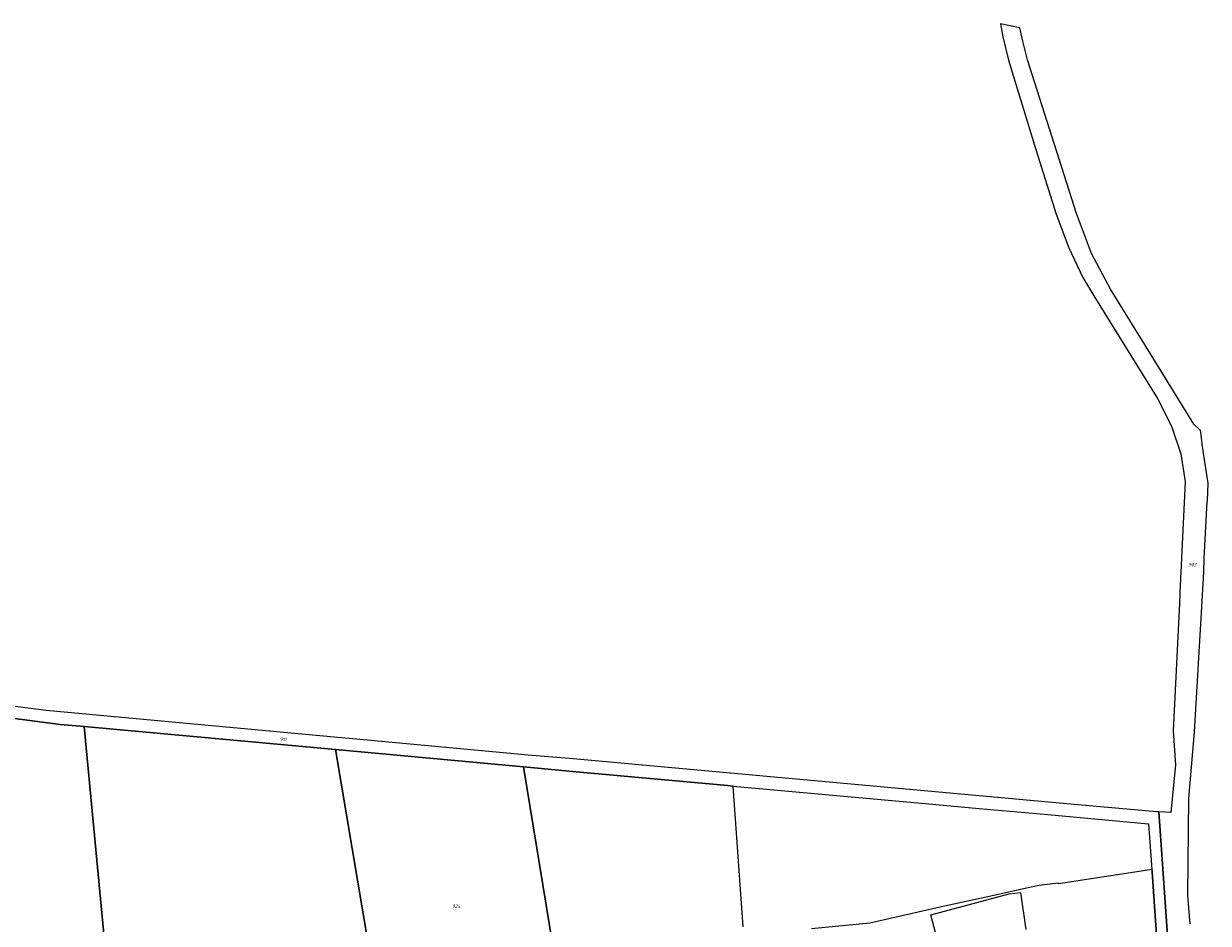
# Model space of a CAD drawing. Extents: x 177930 to 190767, y 381068 to 392034.
# Tile 282 of 318: x 181128 to 181755, y 390834 to 391311. Entities that reach past the tile are written whole.
import ezdxf
from ezdxf.enums import TextEntityAlignment as Align

# ---------------------------------------------------------------- set-up
doc = ezdxf.new("R2010")
doc.units = 0
doc.layers.add('B-XX-KG-GRENS_PERCEEL-GV', color=150, linetype='Continuous', lineweight=25)
doc.layers.add('B-XX-KG-GRENS_PERCEEL-S', color=150, linetype='Continuous', lineweight=25)
doc.styles.add('NLCS-ISO', font='NLCS-ISO.ttf', dxfattribs={"height": 1.8})

# ---------------------------------------------------------------- blocks, each defined once
blk = doc.blocks.new('SKG-PERCEELNUMMER-SO')
at = {"layer": 'DefPoints'}
blk.add_point((0, 0), dxfattribs=at)
at = {"style": 'NLCS-ISO', "oblique": 10, "flags": 1}
blk.add_attdef('GEMEENTECODE', text='', height=1.8, dxfattribs=at).set_placement((-0.5, 2.55), align=Align.MIDDLE_RIGHT)
at = {"style": 'NLCS-ISO', "oblique": 10}
blk.add_attdef('PERCEELNUMMER', text='', height=1.8, dxfattribs=at).set_placement((0, 0), align=Align.MIDDLE_CENTER)
at = {"style": 'NLCS-ISO', "oblique": 10, "flags": 1}
blk.add_attdef('SECTIE', text='', height=1.8, dxfattribs=at).set_placement((0.5, 2.5), align=Align.MIDDLE_LEFT)

msp = doc.modelspace()

# ---------------------------------------------------------------- linework, layer by layer
at = {"layer": 'B-XX-KG-GRENS_PERCEEL-GV'}
for points in [[(181745.672, 390834.15), (181744.357, 390849.167), (181744.995, 390900.529), (181747.946, 390935.798), (181751.914, 391005.13), (181752.822, 391020.373), (181753.09, 391027.665), (181754.711, 391057.844), (181754.726, 391058.116), (181755.23, 391067.516), (181752.537, 391084.552), (181752.517, 391084.681), (181751.948, 391088.281), (181751.911, 391088.586), (181751.196, 391094.515), (181751.083, 391095.458), (181747.644, 391098.793), (181724.606, 391136.09), (181703.498, 391170.356), (181693.392, 391189.297), (181685.483, 391210.362), (181659.388, 391291.872), (181657.052, 391301.776), (181655.329, 391308.747), (181645.11, 391310.955), (181646.43, 391304.06), (181649.35, 391291.6), (181663.937, 391244.242), (181674.672, 391210.136), (181681.418, 391192.229), (181688.732, 391176.449), (181694.649, 391166.872), (181728.287, 391112.427), (181735.761, 391097.742), (181740.76, 391083.18), (181743.057, 391068.183), (181740.212, 391009.472), (181739.92, 391003.441), (181739.603, 390996.901), (181736.671, 390936.413), (181737.88, 390918.28), (181735.372, 390893.021), (181729.037, 390893.372), (181735.218, 390805.33)], [(181735.218, 390805.33), (181729.037, 390893.372), (181728.039, 390893.427), (181686.208, 390897.239), (181416.882, 390921.779), (181396.974, 390923.288), (181302.132, 390932.092), (181294.294, 390932.82), (181139.678, 390947.173), (181052.517, 390958.457)], [(181051.715, 390952.237), (181147.201, 390939.789), (181159.939, 390938.624), (181293.043, 390926.446), (181392.575, 390917.34), (181396.423, 390916.988), (181416.577, 390915.014), (181500.595, 390907.383), (181503.572, 390907.112), (181605.259, 390897.876), (181633.867, 390895.277), (181654.148, 390893.435), (181670.161, 390891.981), (181723.629, 390887.125), (181725.38, 390862.841), (181725.423, 390862.24), (181725.459, 390861.742), (181727.341, 390835.629), (181729.519, 390805.405)], [(181508.951, 390832.481), (181503.572, 390907.112), (181500.595, 390907.383), (181416.577, 390915.014), (181396.423, 390916.988), (181392.575, 390917.34), (181418.082, 390760.947)], [(181729.519, 390805.405), (181727.341, 390835.629), (181725.459, 390861.742), (181725.423, 390862.24), (181725.38, 390862.841), (181718.594, 390861.799), (181675.956, 390855.252), (181675.882, 390855.722), (181665.664, 390854.482), (181660.474, 390853.334), (181641.701, 390849.182), (181613.954, 390843.046), (181611.697, 390842.541), (181575.966, 390834.549), (181545.049, 390831.556)], [(181614.308, 390816.175), (181608.275, 390838.969), (181649.811, 390849.948), (181655.843, 390850.656), (181658.535, 390831.041)]]:
    msp.add_lwpolyline(points, dxfattribs=at)
for points in [[(180873.197, 390975.324), (180867.867, 390979.579), (180867.75, 390962.941), (180874.029, 390910.779), (180879.688, 390877.434), (180891.403, 390815.963), (180932.386, 390810.961), (180928.632, 390780.199), (180897.459, 390784.187), (180898.247, 390780.054), (180895.849, 390766.74), (180887.473, 390755.663), (180886.511, 390754.569), (180950.454, 390750.539), (181009.897, 390746.793), (181179.175, 390735.615), (181159.939, 390938.624), (181147.201, 390939.789), (181051.715, 390952.237), (181047.921, 390951.854), (181037.172, 390953.82), (180878.261, 390974.408)], [(181009.897, 390746.793), (181011.838, 390726.358), (181330.172, 390705.826), (181319.354, 390770.109), (181293.043, 390926.446), (181159.939, 390938.624), (181179.175, 390735.615)], [(181412.935, 390761.425), (181418.082, 390760.947), (181392.575, 390917.34), (181293.043, 390926.446), (181319.354, 390770.109)]]:
    msp.add_lwpolyline(points, close=True, dxfattribs=at)

# ---------------------------------------------------------------- block references
at = {"layer": 'B-XX-KG-GRENS_PERCEEL-S'}
for p, values in [((181746.837, 391024.409), {'PERCEELNUMMER': '903'}), ((181265.325, 390931.841), {'PERCEELNUMMER': '911'}), ((181356.931, 390843.464), {'PERCEELNUMMER': '924'})]:
    msp.add_blockref('SKG-PERCEELNUMMER-SO', p, dxfattribs=at).add_auto_attribs(values)

doc.saveas('drawing.dxf')
